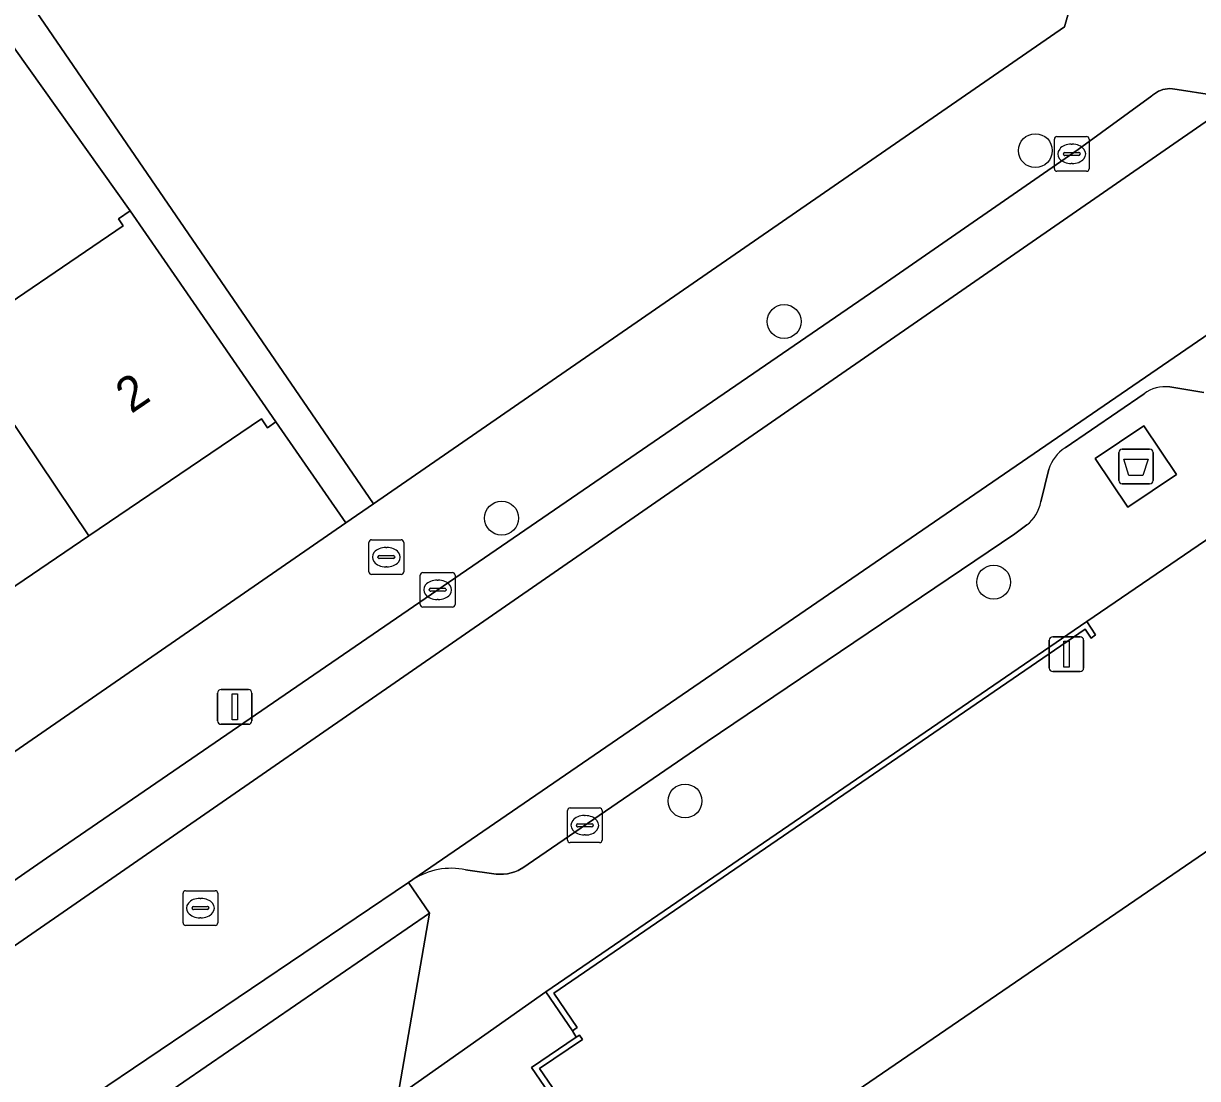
# Model space of a CAD drawing. Extents: x 157445 to 158888, y 383061 to 384688.
# Drawn here: x 158177.28 to 158211.1, y 383581.29 to 383611.7 of the extents above; entities that cross this region are included whole.
import ezdxf

# ---------------------------------------------------------------- set-up
doc = ezdxf.new("R2010")
doc.units = 0
for name, color, linetype in [('IMGEO_Afval_apart_plaats', 7, 'Continuous'), ('IMGEO_Boom', 7, 'Continuous'), ('IMGEO_Brandkraan', 7, 'Continuous'), ('IMGEO_Erf', 7, 'Continuous'), ('IMGEO_Kolk', 7, 'Continuous'), ('IMGEO_Lichtmast', 7, 'Continuous'), ('IMGEO_Muur', 7, 'Continuous'), ('IMGEO_Pand', 7, 'Continuous'), ('IMGEO_Pand_nummerreeks', 7, 'Continuous'), ('IMGEO_Parkeervlak_open', 7, 'Continuous'), ('IMGEO_Rijbaan_lokaal_open', 7, 'Continuous'), ('IMGEO_Rioolput', 7, 'Continuous'), ('IMGEO_Voetpad_gesloten', 7, 'Continuous'), ('IMGEO_Voetpad_open', 7, 'Continuous')]:
    doc.layers.add(name, color=color, linetype=linetype)

msp = doc.modelspace()

# ---------------------------------------------------------------- linework, layer by layer
at = {"layer": 'IMGEO_Afval_apart_plaats'}
for p, q in [((158208.93, 383599.428), (158209.72, 383599.428)), ((158209.72, 383599.428), (158208.93, 383599.428)), ((158208.83, 383598.528), (158208.83, 383599.328)), ((158208.83, 383599.328), (158208.83, 383598.528)), ((158209.82, 383599.328), (158209.82, 383598.528)), ((158209.82, 383598.528), (158209.82, 383599.328)), ((158209.72, 383598.428), (158208.93, 383598.428)), ((158208.93, 383598.428), (158209.72, 383598.428))]:
    msp.add_line(p, q, dxfattribs=at)
msp.add_lwpolyline([(158208.973, 383599.142), (158209.677, 383599.142), (158209.528, 383598.672), (158209.122, 383598.672), (158208.973, 383599.142)], dxfattribs=at)
for centre, start, end in [((158208.93, 383599.328), 90, 180), ((158208.93, 383599.328), 90, 180), ((158209.72, 383599.328), 0, 90), ((158209.72, 383599.328), 360, 90), ((158208.93, 383598.528), 180, 270), ((158208.93, 383598.528), 180, 270), ((158209.72, 383598.528), 270, 0), ((158209.72, 383598.528), 270, 0)]:
    msp.add_arc(centre, 0.1, start, end, dxfattribs=at)
at = {"layer": 'IMGEO_Boom'}
for centre in [(158206.427, 383608.03), (158199.188, 383603.105), (158191.05, 383597.439), (158205.226, 383595.595), (158196.334, 383589.287)]:
    msp.add_circle(centre, 0.489, dxfattribs=at)
at = {"layer": 'IMGEO_Brandkraan'}
for p, q in [((158187.228, 383595.889), (158187.228, 383596.741)), ((158187.303, 383596.815), (158188.155, 383596.815)), ((158188.229, 383596.741), (158188.229, 383595.889)), ((158187.716, 383596.595), (158187.741, 383596.595)), ((158187.487, 383596.309), (158187.487, 383596.321)), ((158187.925, 383596.272), (158187.527, 383596.272)), ((158187.53, 383596.358), (158187.928, 383596.358)), ((158187.739, 383596.035), (158187.714, 383596.035)), ((158187.971, 383596.321), (158187.971, 383596.309)), ((158188.155, 383595.815), (158187.303, 383595.815))]:
    msp.add_line(p, q, dxfattribs=at)
for points in [[(158187.228, 383595.889), (158187.228, 383596.741)], [(158187.303, 383596.815), (158188.155, 383596.815)], [(158188.229, 383596.741), (158188.229, 383595.889)], [(158188.155, 383595.815), (158187.303, 383595.815)]]:
    msp.add_lwpolyline(points, dxfattribs=at)
for centre, radius, start, end in [((158187.305, 383596.739), 0.0765, 91.552, 178.448), ((158187.305, 383596.739), 0.0765, 91.552, 178.448), ((158188.153, 383596.739), 0.0765, 1.552, 88.448), ((158188.153, 383596.739), 0.0765, 1.552, 88.448), ((158187.527, 383596.318), 0.0403, 85.8775, 175.7526), ((158187.524, 383596.308), 0.0366, 178.938, 274.7102), ((158187.928, 383596.315), 0.043, 264.8664, 352.4533), ((158187.932, 383596.32), 0.0386, 1.7309, 96.639), ((158187.305, 383595.891), 0.0765, 181.552, 268.448), ((158187.305, 383595.891), 0.0765, 181.552, 268.448), ((158188.153, 383595.891), 0.0765, 271.552, 358.448), ((158188.153, 383595.891), 0.0765, 271.552, 358.448)]:
    msp.add_arc(centre, radius, start, end, dxfattribs=at)
for centre, major_axis, ratio, start_param, end_param in [((158187.715, 383596.315), (-0.387, 0.002), 0.722429, 4.712389, 7.853982), ((158187.74, 383596.315), (-0.39, 0.002), 0.717154, 1.570796, 4.712389)]:
    msp.add_ellipse(centre, major_axis=major_axis, ratio=ratio, start_param=start_param, end_param=end_param, dxfattribs=at)
at = {"layer": 'IMGEO_Erf'}
for points in [[(158175.512, 383620.329), (158177.532, 383617.377), (158179.694, 383614.218), (158177.283, 383612.568), (158187.355, 383597.849), (158207.263, 383611.595), (158207.826, 383613.566), (158208.263, 383615.093), (158205.841, 383618.66), (158173.059, 383666.844)], [(158240.122, 383614.615), (158240.015, 383614.801), (158239.881, 383614.717), (158239.2, 383615.691), (158215.763, 383599.631), (158215.929, 383599.377), (158215.792, 383599.296), (158215.538, 383599.669), (158207.907, 383594.462), (158208.164, 383594.074), (158208.035, 383593.982), (158207.86, 383594.239), (158192.558, 383583.752), (158193.231, 383582.756), (158193.094, 383582.665), (158193.198, 383582.481), (158193.29, 383582.542), (158193.385, 383582.412), (158192.146, 383581.575), (158209.881, 383555.629)], [(158175.349, 383602.599), (158180.152, 383605.862), (158180.013, 383606.067), (158180.349, 383606.295), (158174.498, 383614.507)], [(158200.748, 383580.567), (158212.758, 383588.789), (158212.978, 383588.491), (158212.869, 383587.792), (158213.429, 383586.988), (158216.843, 383589.337), (158215.793, 383590.872), (158227.446, 383598.845), (158228.316, 383597.574), (158231.001, 383599.411), (158231.8, 383599.958), (158230.932, 383601.23), (158238.75, 383606.566), (158240, 383604.79), (158243.968, 383607.489), (158249.07, 383600.072), (158246.747, 383598.511), (158248.015, 383596.714), (158238.501, 383590.195), (158236.822, 383589.045), (158223.385, 383579.839)]]:
    msp.add_lwpolyline(points, dxfattribs=at)
msp.add_lwpolyline([(158186.561, 383597.301), (158184.546, 383600.218), (158184.309, 383600.04), (158184.128, 383600.297), (158179.157, 383596.925), (158174.253, 383593.598), (158169.319, 383590.251), (158164.429, 383586.934), (158164.598, 383586.686), (158164.387, 383586.543), (158162.73, 383588.945), (158160.66, 383587.506), (158162.289, 383585.12), (158163.234, 383583.777), (158166.24, 383583.271)], close=True, dxfattribs=at)
at = {"layer": 'IMGEO_Kolk'}
for p, q in [((158206.975, 383607.51), (158206.975, 383608.362)), ((158207.05, 383608.436), (158207.902, 383608.436)), ((158207.463, 383608.216), (158207.488, 383608.216)), ((158207.976, 383608.362), (158207.976, 383607.51)), ((158207.234, 383607.93), (158207.234, 383607.942)), ((158207.672, 383607.893), (158207.274, 383607.893)), ((158207.277, 383607.979), (158207.675, 383607.979)), ((158207.718, 383607.942), (158207.718, 383607.93)), ((158207.486, 383607.656), (158207.461, 383607.656)), ((158207.902, 383607.436), (158207.05, 383607.436)), ((158188.708, 383594.947), (158188.708, 383595.799)), ((158188.783, 383595.873), (158189.635, 383595.873)), ((158189.709, 383595.799), (158189.709, 383594.947)), ((158188.967, 383595.367), (158188.967, 383595.379)), ((158189.01, 383595.416), (158189.408, 383595.416)), ((158189.196, 383595.653), (158189.221, 383595.653)), ((158189.451, 383595.379), (158189.451, 383595.367)), ((158189.405, 383595.33), (158189.007, 383595.33)), ((158189.219, 383595.093), (158189.194, 383595.093)), ((158189.635, 383594.873), (158188.783, 383594.873)), ((158192.947, 383588.161), (158192.947, 383589.013)), ((158193.022, 383589.087), (158193.874, 383589.087)), ((158193.948, 383589.013), (158193.948, 383588.161)), ((158193.206, 383588.581), (158193.206, 383588.593)), ((158193.249, 383588.63), (158193.647, 383588.63)), ((158193.435, 383588.867), (158193.46, 383588.867)), ((158193.69, 383588.593), (158193.69, 383588.581)), ((158193.644, 383588.544), (158193.246, 383588.544)), ((158193.458, 383588.307), (158193.433, 383588.307)), ((158193.874, 383588.087), (158193.022, 383588.087))]:
    msp.add_line(p, q, dxfattribs=at)
for points in [[(158206.975, 383607.51), (158206.975, 383608.362)], [(158207.05, 383608.436), (158207.902, 383608.436)], [(158207.976, 383608.362), (158207.976, 383607.51)], [(158207.902, 383607.436), (158207.05, 383607.436)], [(158188.708, 383594.947), (158188.708, 383595.799)], [(158188.783, 383595.873), (158189.635, 383595.873)], [(158189.709, 383595.799), (158189.709, 383594.947)], [(158189.635, 383594.873), (158188.783, 383594.873)], [(158192.947, 383588.161), (158192.947, 383589.013)], [(158193.022, 383589.087), (158193.874, 383589.087)], [(158193.948, 383589.013), (158193.948, 383588.161)], [(158193.874, 383588.087), (158193.022, 383588.087)]]:
    msp.add_lwpolyline(points, dxfattribs=at)
for centre, radius, start, end in [((158207.052, 383608.36), 0.0765, 91.552, 178.448), ((158207.052, 383608.36), 0.0765, 91.552, 178.448), ((158207.9, 383608.36), 0.0765, 1.552, 88.448), ((158207.9, 383608.36), 0.0765, 1.552, 88.448), ((158207.274, 383607.939), 0.0403, 85.8775, 175.7526), ((158207.271, 383607.929), 0.0366, 178.938, 274.7102), ((158207.675, 383607.936), 0.043, 264.8664, 352.4533), ((158207.679, 383607.941), 0.0386, 1.7309, 96.639), ((158207.052, 383607.512), 0.0765, 181.552, 268.448), ((158207.052, 383607.512), 0.0765, 181.552, 268.448), ((158207.9, 383607.512), 0.0765, 271.552, 358.448), ((158207.9, 383607.512), 0.0765, 271.552, 358.448), ((158188.785, 383595.797), 0.0765, 91.552, 178.448), ((158188.785, 383595.797), 0.0765, 91.552, 178.448), ((158189.633, 383595.797), 0.0765, 1.552, 88.448), ((158189.633, 383595.797), 0.0765, 1.552, 88.448), ((158189.007, 383595.376), 0.0403, 85.8775, 175.7526), ((158189.004, 383595.366), 0.0366, 178.938, 274.7102), ((158189.408, 383595.373), 0.043, 264.8664, 352.4533), ((158189.412, 383595.378), 0.0386, 1.7309, 96.639), ((158188.785, 383594.949), 0.0765, 181.552, 268.448), ((158188.785, 383594.949), 0.0765, 181.552, 268.448), ((158189.633, 383594.949), 0.0765, 271.552, 358.448), ((158189.633, 383594.949), 0.0765, 271.552, 358.448), ((158193.024, 383589.011), 0.0765, 91.552, 178.448), ((158193.024, 383589.011), 0.0765, 91.552, 178.448), ((158193.872, 383589.011), 0.0765, 1.552, 88.448), ((158193.872, 383589.011), 0.0765, 1.552, 88.448), ((158193.246, 383588.59), 0.0403, 85.8775, 175.7526), ((158193.651, 383588.592), 0.0386, 1.7309, 96.639), ((158193.243, 383588.58), 0.0366, 178.938, 274.7102), ((158193.647, 383588.587), 0.043, 264.8664, 352.4533), ((158193.024, 383588.163), 0.0765, 181.552, 268.448), ((158193.024, 383588.163), 0.0765, 181.552, 268.448), ((158193.872, 383588.163), 0.0765, 271.552, 358.448), ((158193.872, 383588.163), 0.0765, 271.552, 358.448)]:
    msp.add_arc(centre, radius, start, end, dxfattribs=at)
for centre, major_axis, ratio, start_param, end_param in [((158207.462, 383607.936), (-0.387, 0.002), 0.722429, 4.712389, 7.853982), ((158207.487, 383607.936), (-0.39, 0.002), 0.717154, 1.570796, 4.712389), ((158189.195, 383595.373), (-0.387, 0.002), 0.722429, 4.712389, 7.853982), ((158189.22, 383595.373), (-0.39, 0.002), 0.717154, 1.570796, 4.712389), ((158193.434, 383588.587), (-0.387, 0.002), 0.722429, 4.712389, 7.853982), ((158193.459, 383588.587), (-0.39, 0.002), 0.717154, 1.570796, 4.712389)]:
    msp.add_ellipse(centre, major_axis=major_axis, ratio=ratio, start_param=start_param, end_param=end_param, dxfattribs=at)
at = {"layer": 'IMGEO_Lichtmast'}
for p, q in [((158206.928, 383594.018), (158207.718, 383594.018)), ((158207.718, 383594.018), (158206.928, 383594.018)), ((158206.828, 383593.118), (158206.828, 383593.918)), ((158206.828, 383593.918), (158206.828, 383593.118)), ((158207.818, 383593.918), (158207.818, 383593.118)), ((158207.818, 383593.118), (158207.818, 383593.918)), ((158207.718, 383593.018), (158206.928, 383593.018)), ((158206.928, 383593.018), (158207.718, 383593.018)), ((158182.867, 383591.598), (158182.867, 383592.398)), ((158182.867, 383592.398), (158182.867, 383591.598)), ((158182.967, 383592.498), (158183.757, 383592.498)), ((158183.757, 383592.498), (158182.967, 383592.498)), ((158183.857, 383592.398), (158183.857, 383591.598)), ((158183.857, 383591.598), (158183.857, 383592.398)), ((158183.757, 383591.498), (158182.967, 383591.498)), ((158182.967, 383591.498), (158183.757, 383591.498))]:
    msp.add_line(p, q, dxfattribs=at)
for points in [[(158207.248, 383593.893), (158207.398, 383593.893), (158207.398, 383593.143), (158207.248, 383593.143), (158207.248, 383593.893)], [(158183.287, 383592.373), (158183.437, 383592.373), (158183.437, 383591.623), (158183.287, 383591.623), (158183.287, 383592.373)]]:
    msp.add_lwpolyline(points, dxfattribs=at)
for centre, start, end in [((158206.928, 383593.918), 90, 180), ((158206.928, 383593.918), 90, 180), ((158207.718, 383593.918), 0, 90), ((158207.718, 383593.918), 360, 90), ((158206.928, 383593.118), 180, 270), ((158206.928, 383593.118), 180, 270), ((158207.718, 383593.118), 270, 0), ((158207.718, 383593.118), 270, 0), ((158182.967, 383592.398), 90, 180), ((158182.967, 383592.398), 90, 180), ((158183.757, 383592.398), 0, 90), ((158183.757, 383592.398), 360, 90), ((158182.967, 383591.598), 180, 270), ((158182.967, 383591.598), 180, 270), ((158183.757, 383591.598), 270, 0), ((158183.757, 383591.598), 270, 0)]:
    msp.add_arc(centre, 0.1, start, end, dxfattribs=at)
at = {"layer": 'IMGEO_Muur'}
for points in [[(158193.094, 383582.665), (158193.231, 383582.756), (158192.558, 383583.752), (158207.86, 383594.239), (158208.035, 383593.982), (158208.164, 383594.074), (158207.907, 383594.462), (158192.324, 383583.788)], [(158191.909, 383581.602), (158209.832, 383555.398), (158210.209, 383555.666), (158210.135, 383555.793), (158209.881, 383555.629), (158192.146, 383581.575), (158193.385, 383582.412), (158193.29, 383582.542), (158193.198, 383582.481)]]:
    msp.add_lwpolyline(points, close=True, dxfattribs=at)
at = {"layer": 'IMGEO_Pand'}
msp.add_lwpolyline([(158223.385, 383579.839), (158236.822, 383589.045), (158238.501, 383590.195), (158248.015, 383596.714), (158246.747, 383598.511), (158249.07, 383600.072), (158243.968, 383607.489), (158240, 383604.79), (158238.75, 383606.566), (158230.932, 383601.23), (158231.8, 383599.958), (158231.001, 383599.411), (158228.316, 383597.574), (158227.446, 383598.845), (158215.793, 383590.872), (158216.843, 383589.337), (158213.429, 383586.988), (158212.869, 383587.792), (158212.978, 383588.491), (158212.758, 383588.789), (158200.748, 383580.567)], dxfattribs=at)
for points in [[(158175.349, 383602.599), (158179.157, 383596.925), (158184.128, 383600.297), (158184.309, 383600.04), (158184.546, 383600.218), (158181.704, 383604.333), (158180.349, 383606.295), (158180.013, 383606.067), (158180.152, 383605.862)], [(158175.349, 383602.599), (158170.447, 383599.27), (158174.253, 383593.598), (158179.157, 383596.925)]]:
    msp.add_lwpolyline(points, close=True, dxfattribs=at)
at = {"layer": 'IMGEO_Parkeervlak_open'}
for points in [[(158237.43, 383620.603), (158188.489, 383587.021)], [(158172.026, 383581.665), (158212.721, 383609.818)], [(158211.505, 383609.641), (158210.509, 383609.79), (158210.442, 383609.805), (158210.374, 383609.814), (158210.305, 383609.817), (158210.237, 383609.813), (158210.169, 383609.804), (158210.102, 383609.788), (158210.037, 383609.767), (158209.974, 383609.74), (158209.913, 383609.707), (158209.856, 383609.669), (158209.803, 383609.626), (158209.786, 383609.611), (158207.66, 383608.062), (158202.01, 383604.152), (158178.065, 383587.728), (158173.268, 383584.416)], [(158210.297, 383601.22), (158211.28, 383601.064)], [(158207.282, 383599.462), (158209.558, 383601.025)], [(158206.585, 383597.908), (158206.816, 383598.848)], [(158190.014, 383587.307), (158190.892, 383587.181), (158191.001, 383587.175), (158191.109, 383587.178), (158191.217, 383587.191), (158191.323, 383587.214), (158191.427, 383587.246), (158191.528, 383587.288), (158191.624, 383587.338), (158191.635, 383587.344), (158196.969, 383591.006), (158205.832, 383596.991), (158206.178, 383597.243)]]:
    msp.add_lwpolyline(points, dxfattribs=at)
for centre, radius, start, end in [((158210.17, 383600.202), 1.026, 82.9054, 126.658), ((158207.876, 383598.527), 1.108, 122.4443, 163.1618), ((158205.54, 383598.09), 1.06, 306.962, 350.1023), ((158189.609, 383585.26), 2.087, 78.7997, 122.4441)]:
    msp.add_arc(centre, radius, start, end, dxfattribs=at)
at = {"layer": 'IMGEO_Rijbaan_lokaal_open'}
msp.add_lwpolyline([(158237.43, 383620.603), (158234.147, 383625.328), (158231.951, 383623.767), (158221.121, 383616.287), (158220.994, 383616.167), (158220.784, 383615.999), (158213.207, 383610.143), (158213.02, 383609.994), (158212.903, 383609.916), (158212.744, 383609.828), (158212.721, 383609.818), (158172.026, 383581.665), (158171.879, 383581.534), (158171.721, 383581.416), (158174.425, 383577.495), (158178.018, 383579.96), (158179.317, 383580.832), (158188.368, 383586.938), (158188.489, 383587.021)], close=True, dxfattribs=at)
at = {"layer": 'IMGEO_Rioolput'}
for p, q in [((158181.873, 383585.775), (158181.873, 383586.627)), ((158181.948, 383586.701), (158182.8, 383586.701)), ((158182.874, 383586.627), (158182.874, 383585.775)), ((158182.175, 383586.244), (158182.573, 383586.244)), ((158182.361, 383586.481), (158182.386, 383586.481)), ((158182.132, 383586.195), (158182.132, 383586.207)), ((158182.57, 383586.158), (158182.172, 383586.158)), ((158182.384, 383585.921), (158182.359, 383585.921)), ((158182.616, 383586.207), (158182.616, 383586.195)), ((158182.8, 383585.701), (158181.948, 383585.701))]:
    msp.add_line(p, q, dxfattribs=at)
for points in [[(158181.873, 383585.775), (158181.873, 383586.627)], [(158181.948, 383586.701), (158182.8, 383586.701)], [(158182.874, 383586.627), (158182.874, 383585.775)], [(158182.8, 383585.701), (158181.948, 383585.701)]]:
    msp.add_lwpolyline(points, dxfattribs=at)
for centre, radius, start, end in [((158181.95, 383586.625), 0.0765, 91.552, 178.448), ((158181.95, 383586.625), 0.0765, 91.552, 178.448), ((158182.798, 383586.625), 0.0765, 1.552, 88.448), ((158182.798, 383586.625), 0.0765, 1.552, 88.448), ((158182.172, 383586.204), 0.0403, 85.8775, 175.7526), ((158182.577, 383586.206), 0.0386, 1.7309, 96.639), ((158182.169, 383586.194), 0.0366, 178.938, 274.7102), ((158182.573, 383586.201), 0.043, 264.8664, 352.4533), ((158181.95, 383585.777), 0.0765, 181.552, 268.448), ((158181.95, 383585.777), 0.0765, 181.552, 268.448), ((158182.798, 383585.777), 0.0765, 271.552, 358.448), ((158182.798, 383585.777), 0.0765, 271.552, 358.448)]:
    msp.add_arc(centre, radius, start, end, dxfattribs=at)
for centre, major_axis, ratio, start_param, end_param in [((158182.36, 383586.201), (-0.387, 0.002), 0.722429, 4.712389, 7.853982), ((158182.385, 383586.201), (-0.39, 0.002), 0.717154, 1.570796, 4.712389)]:
    msp.add_ellipse(centre, major_axis=major_axis, ratio=ratio, start_param=start_param, end_param=end_param, dxfattribs=at)
at = {"layer": 'IMGEO_Voetpad_gesloten'}
msp.add_lwpolyline([(158209.553, 383600.101), (158208.152, 383599.161), (158209.096, 383597.755), (158210.497, 383598.695)], close=True, dxfattribs=at)
at = {"layer": 'IMGEO_Voetpad_open'}
for points in [[(158231.951, 383623.767), (158234.147, 383625.328), (158234.717, 383625.799), (158236.284, 383630.945), (158233.576, 383628.732), (158233.334, 383628.257), (158233.051, 383627.805), (158232.728, 383627.38), (158232.369, 383626.986), (158231.151, 383626.09), (158229.176, 383625.65), (158220.06, 383619.358), (158217.966, 383619.446), (158217.056, 383618.782), (158216.428, 383619.642), (158216.252, 383619.518), (158212.978, 383617.205), (158207.826, 383613.566), (158207.263, 383611.595), (158187.355, 383597.849), (158186.561, 383597.301), (158166.24, 383583.271)], [(158174.498, 383614.507), (158180.349, 383606.295), (158181.704, 383604.333), (158184.546, 383600.218), (158186.561, 383597.301), (158187.355, 383597.849), (158177.283, 383612.568), (158175.12, 383615.729)], [(158188.489, 383587.021), (158188.368, 383586.938), (158188.974, 383586.056), (158188.059, 383580.776), (158192.324, 383583.788), (158207.907, 383594.462), (158215.538, 383599.669), (158239.233, 383615.894)], [(158202.01, 383604.152), (158207.66, 383608.062), (158209.786, 383609.611), (158209.803, 383609.626), (158209.856, 383609.669), (158209.913, 383609.707), (158209.974, 383609.74), (158210.037, 383609.767), (158210.102, 383609.788), (158210.169, 383609.804), (158210.237, 383609.813), (158210.305, 383609.817), (158210.374, 383609.814), (158210.442, 383609.805), (158210.509, 383609.79), (158211.505, 383609.641)], [(158173.268, 383584.416), (158178.065, 383587.728), (158202.01, 383604.152)], [(158211.28, 383601.064), (158210.297, 383601.22)], [(158209.558, 383601.025), (158207.282, 383599.462)], [(158206.816, 383598.848), (158206.585, 383597.908)], [(158206.178, 383597.243), (158205.832, 383596.991), (158196.969, 383591.006), (158191.635, 383587.344), (158191.624, 383587.338), (158191.528, 383587.288), (158191.427, 383587.246), (158191.323, 383587.214), (158191.217, 383587.191), (158191.109, 383587.178), (158191.001, 383587.175), (158190.892, 383587.181), (158190.014, 383587.307)], [(158210.918, 383553.818), (158209.998, 383555.156), (158209.832, 383555.398), (158191.909, 383581.602), (158193.198, 383582.481), (158193.094, 383582.665), (158192.324, 383583.788), (158188.059, 383580.776), (158188.388, 383580.295), (158192.925, 383573.642)]]:
    msp.add_lwpolyline(points, dxfattribs=at)
for points in [[(158210.497, 383598.695), (158209.096, 383597.755), (158208.152, 383599.161), (158209.553, 383600.101)], [(158188.368, 383586.938), (158179.317, 383580.832), (158179.967, 383579.872), (158188.974, 383586.056)], [(158145.517, 383551.473), (158146.633, 383552.236), (158182.051, 383576.472), (158185.149, 383578.774), (158188.059, 383580.776), (158188.974, 383586.056), (158179.967, 383579.872), (158179.317, 383580.832), (158178.018, 383579.96), (158178.989, 383578.53), (158156.649, 383563.194), (158153.626, 383561.133), (158153.534, 383561.259), (158149.836, 383558.736), (158147.366, 383556.977), (158144.483, 383554.996), (158111.298, 383532.192), (158079.99, 383510.832), (158076.698, 383508.583), (158076.767, 383508.469), (158073.599, 383506.286), (158069.597, 383499.52), (158070.298, 383500)]]:
    msp.add_lwpolyline(points, close=True, dxfattribs=at)
for centre, radius, start, end in [((158210.17, 383600.202), 1.026, 82.9054, 126.658), ((158207.876, 383598.527), 1.108, 122.4443, 163.1618), ((158205.54, 383598.09), 1.06, 306.962, 350.1023), ((158189.609, 383585.26), 2.087, 78.7997, 122.4441)]:
    msp.add_arc(centre, radius, start, end, dxfattribs=at)

# ---------------------------------------------------------------- texts
at = {"layer": 'IMGEO_Pand_nummerreeks'}
msp.add_text('2', height=1, rotation=34.1511, dxfattribs=at).set_placement((158180.378, 383600.434))

doc.saveas('drawing.dxf')
